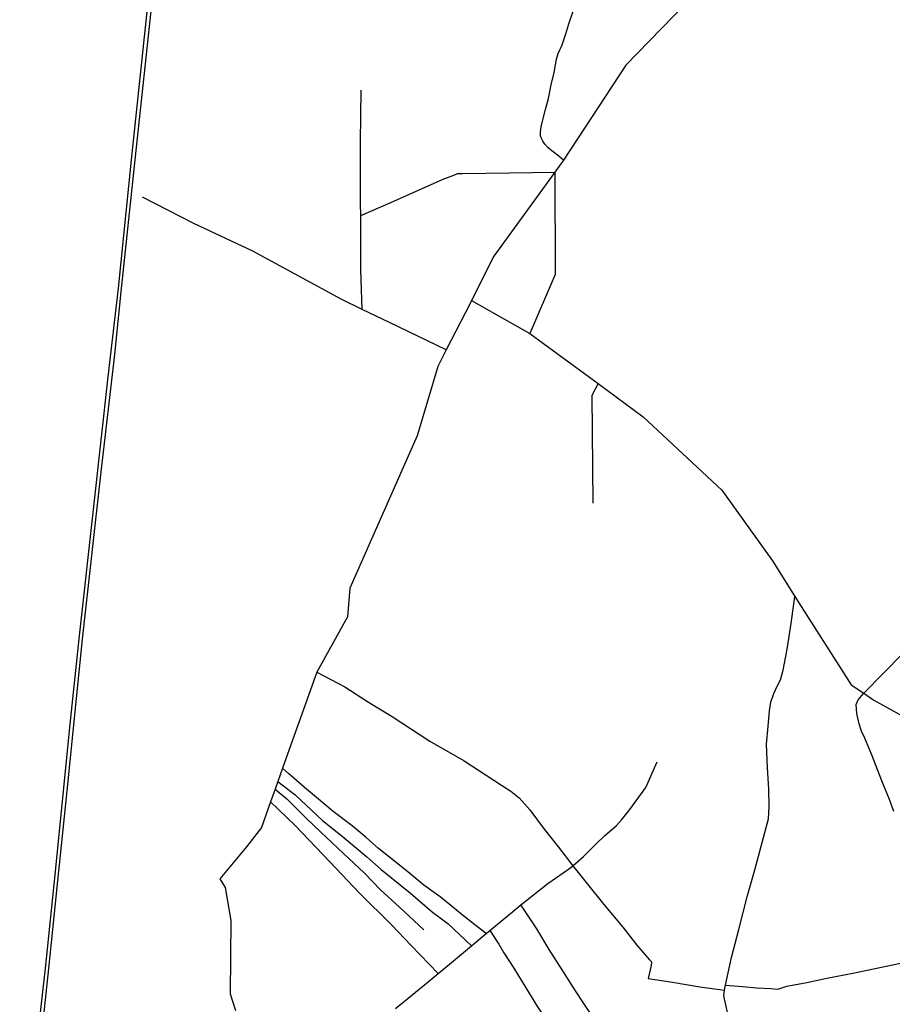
# Model space of a CAD drawing. Header units: millimetres. Extents: x 664923 to 767831, y 3118803 to 3207600.
# Tile 341 of 422: x 720379 to 722861, y 3177796 to 3180598. Entities that reach past the tile are written whole.
import ezdxf

# ---------------------------------------------------------------- set-up
doc = ezdxf.new("R2010")
doc.units = ezdxf.units.MM
doc.layers.add('roads_3', color=3, linetype='Continuous')

msp = doc.modelspace()

# ---------------------------------------------------------------- linework, layer by layer
at = {"layer": 'roads_3'}
for points in [[(720378.56, 3177366.83), (720391.17, 3177401.89), (720405.48, 3177454.37), (720420.2, 3177615.38), (720451.75, 3177898.55), (720479.24, 3178165.03), (720503.43, 3178402.9), (720522.5, 3178593.62), (720547.99, 3178836.13), (720590.43, 3179221.17), (720630.61, 3179581.68), (720659.18, 3179833.74), (720696.92, 3180199.42), (720740.43, 3180611.96), (720795.18, 3181108.27), (720802.77, 3181120.63)], [(720802.77, 3181120.63), (720803.27, 3181108.43), (720791.23, 3180994), (720754.44, 3180648.7), (720750.67, 3180613.34), (720706.01, 3180199.2), (720667.67, 3179833.09), (720647.98, 3179645.64), (720609.49, 3179311.54), (720556.75, 3178835.48), (720512.72, 3178403.35), (720483.63, 3178120.25), (720460.23, 3177898.43), (720430.07, 3177614.22), (720415.95, 3177449.95), (720405.4, 3177360.61), (720402.3, 3177347.76)], [(722304.77, 3180676.92), (722103.25, 3180468.63), (721925.97, 3180198.21), (721900.95, 3180163.76), (721727.75, 3179925.31), (721664.14, 3179798.69), (721661.08, 3179792.6), (721592.19, 3179658.4), (721568.07, 3179611.41), (721508.91, 3179414.17), (721317.92, 3178980.73), (721311.08, 3178899.23), (721223.9, 3178741.09), (721126.46, 3178467.85), (721112.97, 3178430), (721105.42, 3178408.83), (721092.47, 3178372.51), (721066.59, 3178299.94), (721023.59, 3178244.87), (720947.72, 3178153.71), (720962.87, 3178128.95), (720979.33, 3178035.37), (720976.99, 3177826.67), (720992.58, 3177778.97)], [(721925.97, 3180198.21), (721907.1, 3180213.39), (721892.49, 3180224.91), (721880.84, 3180234.55), (721872.31, 3180243.67), (721866.51, 3180251.87), (721862.67, 3180259.35), (721860.19, 3180267.23), (721859.77, 3180278.82), (721862.42, 3180293), (721866.9, 3180312.81), (721873.93, 3180341.96), (721882.47, 3180373.45), (721890.66, 3180412.67), (721898.55, 3180447.63), (721905.21, 3180485.67), (721910.74, 3180501.63), (721915.41, 3180511.59), (721918.94, 3180519.78), (721921.93, 3180526.41), (721925.61, 3180537.12), (721931.84, 3180557.35), (721940.63, 3180585.76), (721952.58, 3180621.57)], [(721353.1, 3179773.7), (721349.29, 3179886.34), (721348.6, 3180040.47), (721348.45, 3180074.63), (721348.53, 3180250.27), (721349.62, 3180397.37)], [(721348.6, 3180040.47), (721434.31, 3180077.72), (721557.39, 3180132.31), (721582.83, 3180144.41), (721613.35, 3180155.83), (721623.78, 3180159.9), (721638.17, 3180159.79), (721772.36, 3180161.96), (721900.95, 3180163.76)], [(721900.95, 3180163.76), (721901.58, 3179872.79), (721829.82, 3179704.7)], [(721592.19, 3179658.4), (721430.83, 3179736.26), (721353.1, 3179773.7), (721293.1, 3179802.61), (721041.79, 3179939.07), (720873.57, 3180017.99), (720727.99, 3180092.4)], [(721664.14, 3179798.69), (721829.82, 3179704.7), (722023.88, 3179562.24), (722152.43, 3179467.88), (722376.39, 3179258.81), (722519.7, 3179058.62), (722583.74, 3178957.17), (722595.31, 3178938.85), (722743.66, 3178705.85), (722779.48, 3178681.37), (722808.46, 3178661.56), (722990.11, 3178561.37), (723089.06, 3178484.18), (723233.03, 3178371.86), (723542.31, 3178229.7), (723724.78, 3178116.37), (723753.27, 3178111.55), (723774.07, 3178111.14), (723784.34, 3178114.77)], [(723426.41, 3179661.84), (723388.53, 3179588.82), (723361.69, 3179537.27), (723287.89, 3179395.72), (723201.74, 3179233.16), (723126.5, 3179091.01), (723067.37, 3178984.91), (723019.32, 3178920.84), (722960.97, 3178865.22), (722890.43, 3178794.66), (722779.48, 3178681.37)], [(722023.88, 3179562.24), (722005.82, 3179528.49), (722008.94, 3179221.78)], [(722394.79, 3177760.9), (722381.99, 3177820.77), (722383.1, 3177836.97), (722386.15, 3177850.83), (722393.83, 3177885.7), (722403.23, 3177929.83), (722423.97, 3178009.69), (722448.64, 3178106.15), (722469.52, 3178178.62), (722508.44, 3178323.88), (722510.6, 3178359.42), (722509.29, 3178409.32), (722505.66, 3178469.38), (722503.33, 3178536.14), (722507.99, 3178587.91), (722511.41, 3178631.22), (722515.52, 3178656.26), (722523.53, 3178681.03), (722534.76, 3178703.74), (722542.93, 3178720.07), (722550.89, 3178747.29), (722561.41, 3178806.91), (722573.45, 3178879.92), (722583.74, 3178957.17)], [(721223.9, 3178741.09), (721303.82, 3178699.26), (721370.61, 3178656.28), (721437.96, 3178615.38), (721544.96, 3178545.35), (721642.87, 3178488.85), (721749.5, 3178419.85), (721775.62, 3178403.12), (721799.3, 3178384.23), (721829.64, 3178350.01), (721867.38, 3178298.34), (721911.71, 3178243.8), (721951.7, 3178190.45), (721993.41, 3178138.3), (722040.21, 3178080.12), (722093.92, 3178015.76), (722134.63, 3177964.57), (722170.42, 3177922.99), (722176.27, 3177917.63), (722174.73, 3177906.42), (722166.17, 3177870.21), (722235.61, 3177859.34), (722313.09, 3177845.87), (722383.1, 3177836.97)], [(722865.01, 3178344.78), (722853.11, 3178378.87), (722831.59, 3178432.65), (722803.49, 3178503.72), (722782.29, 3178553.53), (722773.41, 3178573.99), (722766.78, 3178594), (722759.7, 3178623.94), (722757.96, 3178649.52), (722763.71, 3178662.8), (722779.48, 3178681.37)], [(721447.55, 3177784.41), (721540.82, 3177860.72), (721569.36, 3177884.18), (721606.93, 3177915.08), (721663.74, 3177963.07), (721688.67, 3177984.13), (721705.6, 3177998.07), (721715.78, 3178006.45), (721785.76, 3178064.04), (721804.63, 3178079.08), (721881.15, 3178140.04), (721946.02, 3178185.58), (721951.7, 3178190.45), (721982.53, 3178216.87), (722017.21, 3178251.63), (722041.84, 3178275.65), (722075.92, 3178304.79), (722091.15, 3178321.95), (722113.92, 3178350.87), (722159.39, 3178412.91), (722192.27, 3178486.32)], [(721705.6, 3177998.07), (721672.94, 3178022.57), (721637.04, 3178050.77), (721604.75, 3178077.53), (721574.43, 3178101.87), (721528.38, 3178135.35), (721488.28, 3178168.4), (721449.85, 3178199.55), (721399.41, 3178239.93), (721364.43, 3178271.02), (721324.58, 3178304.07), (721270.01, 3178344.78), (721228.76, 3178379.72), (721188.92, 3178413.18), (721144.28, 3178452.57), (721126.46, 3178467.85)], [(721112.97, 3178430), (721162.63, 3178392.15), (721239.68, 3178319.16), (721296.11, 3178274.78), (721366.3, 3178215.63), (721407.15, 3178180.27), (721490.16, 3178112.31), (721553.09, 3178059.03), (721596.91, 3178026.74), (721663.74, 3177963.07)], [(721105.42, 3178408.83), (721138.35, 3178381.01), (721193.86, 3178326.49), (721235.63, 3178286.51), (721300.08, 3178225.59), (721358.35, 3178170.58), (721404.95, 3178121.92), (721458.71, 3178073.11), (721528.47, 3178007.92)], [(721569.36, 3177884.18), (721491.88, 3177963.97), (721436.01, 3178022.59), (721345.69, 3178113.12), (721260.35, 3178202.11), (721162.64, 3178304.82), (721092.47, 3178372.51)], [(722022.08, 3177683.38), (722015.08, 3177714.02), (722006.11, 3177756.05), (722003.13, 3177769.34), (721997.12, 3177778.52), (721977.69, 3177807.57), (721953.03, 3177845.43), (721923.74, 3177891.53), (721884.84, 3177951.96), (721849.67, 3178011.1), (721804.63, 3178079.08)], [(721715.78, 3178006.45), (721741.15, 3177967.22), (721756.02, 3177942.73), (721784.27, 3177899.33), (721816, 3177847.67), (721851.37, 3177789.1), (721878.82, 3177747.24), (721911.15, 3177694.81), (721922.08, 3177682.62), (721926.43, 3177668.77)], [(722386.15, 3177850.83), (722435.35, 3177847.03), (722474.39, 3177843.79), (722515.42, 3177841.6), (722535.2, 3177839.73), (722544.14, 3177842.64), (722552.59, 3177845.53), (722561.03, 3177848.19), (722618.07, 3177858.23), (722674.55, 3177870.99), (722753.24, 3177886.17), (722866.59, 3177910.09), (722935.46, 3177925.27), (722991.04, 3177932.8), (723003.02, 3177934.27)]]:
    msp.add_lwpolyline(points, dxfattribs=at)

doc.saveas('drawing.dxf')
